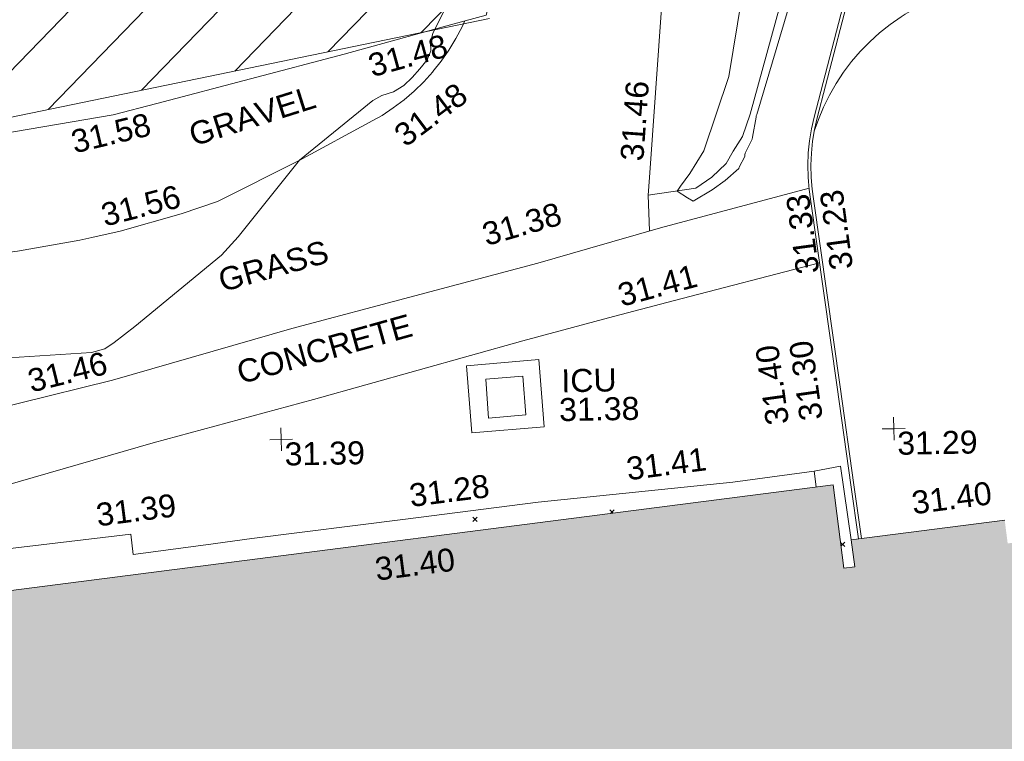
# Model space of a CAD drawing. Header units: millimetres. Extents: x -287732 to 520720, y -88450 to 287754.
# Tile 293 of 383: x 201567 to 217636, y 123265 to 135038. Entities that reach past the tile are written whole.
import ezdxf

# ---------------------------------------------------------------- set-up
doc = ezdxf.new("R2010")
doc.units = ezdxf.units.MM
doc.linetypes.add('IMPORT-HIDDEN2 _3_', pattern=[4762.5, 3175, -1587.5])
doc.linetypes.add('IMPORT-UG_ELEC_STREET LIGHTING_QLB2 _2_', pattern=[2700, 1500, -300.0000000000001, 0, -250, 150, -300.0000000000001, 0, -200])
for name, color, linetype, lineweight, true_color in [('00_UAV_BUILDING_OUTLINE', 5, 'Continuous', 9, 0x0000ff), ('00_UAV_CONCRETE', 9, 'Continuous', 9, 0x808080), ('00_UAV_FENCE', 7, 'Continuous', 9, 0x264c2f), ('00_UAV_FOOTPATH', 7, 'Continuous', 9, 0xa50000), ('00_UAV_FORM_LINES', 7, 'Continuous', 9, 0x666666), ('00_UAV_KERB_BOTTOM', 1, 'Continuous', 9, 0xff0000), ('00_UAV_KERB_TOP', 7, 'Continuous', 9, 0xa500a5), ('00_UAV_LEVEL_SPOT', 7, 'Continuous', 9, 0x666666), ('00_UAV_SERV_IC', 5, 'Continuous', 9, 0x0000ff), ('01_DTM_CONTOUR_MNR', 7, 'Continuous', 9, 0xa5a552), ('12333-PUM-2D-U-0001-C01 - Rev2_REVIT IMPORT_dwg', 7, 'Continuous', 9, 0x767676), ('A_RHA_Line', 7, 'Continuous', 9, 0x00a600), ('PUM-CHAMBER EXTENTS', 6, 'IMPORT-HIDDEN2 _3_', 9, 0xff00ff), ('PUM-UNABLE TO SURVEY', 190, 'Continuous', 9, 0x7f00ff)]:
    doc.layers.add(name, color=color, linetype=linetype, lineweight=lineweight, true_color=true_color)
for name, color, linetype, lineweight in [('00_UAV_SURFACE', 7, 'Continuous', 9), ('00_UAV_SURVEY_TEXT', 7, 'Continuous', 9), ('A_RHA_Detail', 7, 'Continuous', 9), ('GEN-TEXT', 7, 'Continuous', 9)]:
    doc.layers.add(name, color=color, linetype=linetype, lineweight=lineweight)
doc.styles.add('Swis721 Lt BT_2', font='swissl.ttf', dxfattribs={"height": 375})

# ---------------------------------------------------------------- blocks, each defined once
blk = doc.blocks.new('12333-PUM-2D-U-0001-C01 - Rev2_REVIT IMPORT_dwg_UAV-2077255-Site Location Plan Proposed')
at = {"layer": '00_UAV_LEVEL_SPOT', "color": 254, "true_color": 0xcccccc, "flags": 128}
for points in [[(500.0000000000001, 0), (0, 0), (0, 500.0000000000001)], [(0, -500.0000000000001), (0, 0), (-500.0000000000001, 0)]]:
    blk.add_lwpolyline(points, dxfattribs=at)
blk = doc.blocks.new('12333-PUM-2D-U-0001-C01 - Rev2_REVIT IMPORT_dwg_MGS62954_T2_Galway_ITM_3d_Rev1-2077680-Site Location Plan Proposed')
at = {"layer": '00_UAV_CONCRETE', "color": 254, "true_color": 0xcccccc, "flags": 128}
blk.add_lwpolyline([(534114225.6530001, 725681228.774), (534114297.6530001, 725680130.7739999), (534113115.0847352, 725680053.22854), (534113043.0847349, 725681151.22854)], close=True, dxfattribs=at)
for points in [[(534119274.1659901, 725678201.4609227), (534119119.6530001, 725679403.774), (534118685.6530001, 725679332.7740002), (534118715.2484958, 725679072.6624768)], [(534118685.6530002, 725679332.7740002), (534117360.6530001, 725679177.7739999), (534114174.6530001, 725678901.7740002), (534113709.7706256, 725678851.3366234), (534112008.6530002, 725678666.7740002), (534109492.6530001, 725678391.774), (534108740.1121591, 725678303.6280915), (534107554.6530001, 725678164.774), (534107517.6530001, 725678500.7739999), (534105267.6530001, 725678271.774), (534104071.5413296, 725678111.9139341), (534103818.874, 725678078.1450002), (534100632.4208267, 725677623.5238229)]]:
    blk.add_lwpolyline(points, dxfattribs=at)
at = {"layer": '00_UAV_FENCE', "color": 254, "true_color": 0xcccccc, "flags": 128}
blk.add_lwpolyline([(534114553.873535, 725720679.9188492), (534114952.7900001, 725716698.6395001), (534115066.0952614, 725715711.0433478), (534115463.7900001, 725712244.6395), (534115627.3845999, 725710744.8716956), (534116006.7900002, 725707266.6395), (534116198.1602979, 725705780.1131842), (534116835.937072, 725700825.9903733), (534116960.311, 725699859.8785), (534115953.3150575, 725695962.9479376), (534115769.311, 725695250.8785001), (534114630.6823692, 725691142.6329396), (534114529.3110002, 725690776.8785), (534113464.311, 725686864.8784999), (534112917.2098656, 725686724.0475677), (534111137.3110002, 725686265.8785001), (534108066.5445354, 725685517.0495839), (534107352.311, 725685342.8784999), (534103927.8740001, 725684823.1450002)], dxfattribs=at)
at = {"layer": '00_UAV_FOOTPATH', "color": 254, "true_color": 0xcccccc, "flags": 128}
for points in [[(534110205.874, 725681810.1450001), (534114236.6530002, 725682805.774), (534115055.4290867, 725683025.2271632), (534116247.6530001, 725683344.774), (534118685.3117011, 725683947.5118388)], [(534110536.874, 725680641.1450002), (534113972.6530002, 725681540.7739999), (534115378.3918706, 725681889.6393332), (534116434.6530001, 725682151.7740002), (534118835.1144405, 725682729.7759662)], [(534094630.8545801, 725673003.4709997), (534095393.8740001, 725676115.1450002), (534095762.8740001, 725677291.1450003), (534096301.4197841, 725677456.9891084), (534099071.8740001, 725678310.1450001), (534101056.9477461, 725678996.4707985), (534102724.8740001, 725679573.1450002), (534104158.874, 725680102.1450002), (534104406.874, 725680366.1450001), (534105717.3637531, 725680663.4830115), (534107262.874, 725681014.1450002), (534110205.874, 725681810.1450001)], [(534110536.874, 725680641.1450002), (534107909.874, 725679980.1450002), (534105697.0653471, 725679386.6346842), (534105370.874, 725679299.1450001), (534102927.8740001, 725678539.1450002), (534100952.9667696, 725677817.3221819), (534100875.874, 725677789.1450002), (534099660.9617244, 725676962.6402619)]]:
    blk.add_lwpolyline(points, dxfattribs=at)
at = {"layer": '00_UAV_FORM_LINES', "color": 254, "true_color": 0xcccccc, "flags": 128}
blk.add_lwpolyline([(534117626.3381698, 725697803.2528993), (534119185.311, 725696762.8784999), (534120158.311, 725696104.8785001), (534120347.311, 725695888.8785001), (534120478.311, 725695620.8785001), (534120468.3110001, 725695136.8785), (534120391.311, 725694599.8785), (534119669.3110001, 725691597.8785), (534118404.311, 725687421.8785), (534117744.311, 725685172.8785), (534117613.3110001, 725684812.8785), (534117460.311, 725684575.8784999), (534117341.3110001, 725684375.8785), (534117103.311, 725684153.8785001), (534116839.311, 725683981.8785), (534116058.6530001, 725683882.7739999)], dxfattribs=at)
at = {"layer": '00_UAV_KERB_BOTTOM', "color": 254, "true_color": 0xcccccc, "flags": 128}
blk.add_lwpolyline([(534117022.4541663, 725706051.7261329), (534117393.6255001, 725702506.7915003), (534117557.3537491, 725701082.9404781), (534117785.6255001, 725699097.7915001), (534120386.0158411, 725697609.0045614), (534122087.6255001, 725696634.7915002), (534121284.0863377, 725693707.0930426), (534121243.6530001, 725693559.774), (534120315.6530002, 725690286.7740002), (534119913.4315583, 725688898.6631132), (534119415.653, 725687180.7740002), (534118838.6530001, 725685093.774), (534118791.3194866, 725684904.6343244), (534118755.9555534, 725684712.8957769), (534118732.7007661, 725684519.3150618), (534118721.6332021, 725684324.1131606), (534118722.8580043, 725684129.1445009), (534118727.7332522, 725684058.7174454), (534118736.3225732, 725683934.6374732), (534118756.6530001, 725683774.774), (534119135.6530002, 725680700.7740002), (534119333.7450456, 725679096.1732526), (534119441.9064115, 725678220.0360612)], dxfattribs=at)
at = {"layer": '00_UAV_KERB_TOP', "color": 254, "true_color": 0xcccccc, "flags": 128}
blk.add_lwpolyline([(534116971.3994307, 725706059.189079), (534117343.9238005, 725702501.3320494), (534117506.1676008, 725701090.3904282), (534117738.8411013, 725699066.961951), (534120305.8899017, 725697597.2638581), (534122029.1517684, 725696610.6543795), (534121232.2203448, 725693707.0312463), (534121195.4917787, 725693573.210555), (534120267.5884286, 725690300.5514339), (534119861.372771, 725688898.6560644), (534119367.5428863, 725687194.3942626), (534118790.2976042, 725685106.5070808), (534118742.4338273, 725684915.2485285), (534118706.4998873, 725684720.4194802), (534118682.9637417, 725684524.4966453), (534118682.7774443, 725684522.3863846), (534118671.6243178, 725684325.3703468), (534118672.8688617, 725684127.2591226), (534118677.6410295, 725684058.321143), (534118686.5410372, 725683929.7530437), (534118707.0404362, 725683768.5608975), (534119086.0287455, 725680694.6557202), (534119283.4172621, 725679095.753749), (534119392.2062801, 725678214.5323977)], dxfattribs=at)
at = {"layer": '00_UAV_SERV_IC', "color": 254, "true_color": 0xcccccc, "flags": 128}
blk.add_lwpolyline([(534113354.6530001, 725680924.774), (534113959.6530001, 725680963.774), (534114000.4589046, 725680332.0699854), (534113390.080236, 725680290.6097276)], close=True, dxfattribs=at)
at = {"layer": '00_UAV_SURFACE', "color": 254, "true_color": 0xcccccc, "flags": 128}
for points in [[(534118786.3938946, 725684877.9284188), (534118856.656909, 725685068.7680142), (534118944.4704874, 725685268.933806), (534119044.6792998, 725685463.1907561), (534119156.887868, 725685650.7722212), (534119280.6533557, 725685830.9379027), (534119415.4873173, 725686002.9767691), (534119560.8576245, 725686166.2098619), (534119716.1905675, 725686319.9929739), (534119880.8731179, 725686463.7191942), (534120054.2553489, 725686596.8213005), (534120235.6530001, 725686718.7740002), (534120304.3500625, 725686760.7886997), (534120495.5498071, 725686866.7142702), (534120693.0233844, 725686960.4252894), (534120895.9914562, 725687041.5519224), (534121103.6530001, 725687109.774), (534122418.6530002, 725687376.774)], [(534117738.8411013, 725699066.961951), (534117497.6530001, 725696357.7740002), (534117184.7016305, 725694101.229914), (534117117.6530001, 725693617.7740003), (534116699.6530001, 725690584.774), (534116549.1644946, 725689145.6653785), (534116397.6530001, 725687696.7740002), (534116083.9751624, 725684167.6669992), (534116058.6530001, 725683882.774), (534116072.1099803, 725683297.7239317)], [(534102020.7997433, 725682627.6268073), (534103773.6530001, 725682923.774), (534105749.6530002, 725683146.774), (534106774.2346349, 725683306.1275319), (534106966.8404428, 725683346.392978), (534107432.6530002, 725683443.7740003), (534108435.2648347, 725683708.2179143), (534109030.6530002, 725683897.7740002), (534110375.6530001, 725684546.7740002), (534111588.5672848, 725685179.9081427), (534111739.6530002, 725685258.774), (534111924.3027717, 725685376.4350456), (534112101.2001812, 725685505.4581689), (534112269.6470948, 725685645.3341748), (534112428.97873, 725685795.5110368), (534112578.5662774, 725685955.3960748), (534112580.6530001, 725685957.774), (534112719.7526771, 725686126.8625557), (534112847.9607146, 725686304.3515947), (534112964.7711338, 725686489.5406487), (534113069.7229373, 725686681.6988614), (534113115.2145459, 725686775.0165421)]]:
    blk.add_lwpolyline(points, dxfattribs=at)
at = {"layer": '01_DTM_CONTOUR_MNR', "color": 254, "true_color": 0xcccccc, "flags": 128}
for points in [[(534118457.1273074, 725687081.630565), (534117853.9442688, 725685163.4888989), (534117845.5727555, 725685143.6068113), (534117844.0764345, 725685121.7171181), (534117775.1475852, 725684796.4879249), (534117772.373696, 725684765.9921759), (534117762.1975833, 725684741.0803399), (534117652.9897017, 725684540.1260947), (534117647.9198548, 725684510.1124508), (534117646.6683699, 725684484.3893715), (534117552.3495896, 725684312.3627236), (534117545.5527933, 725684288.4764936), (534117318.959283, 725684098.3201692), (534117102.856706, 725683950.4813327), (534116793.0261039, 725683770.3360244), (534116700.4345038, 725683828.6069193), (534116530.0000001, 725683940.0000002), (534116585.9707725, 725684016.5501045), (534116746.3636364, 725684223.1818182), (534116979.193572, 725684585.80935), (534117410.1984583, 725685792.6850004), (534117719.8030635, 725687515.2275711)], [(534113038.9853312, 725687442.206858), (534112622.6786016, 725686651.9020642), (534112588.1097305, 725686577.6295283), (534112552.2704282, 725686440.714008), (534112552.8177729, 725686294.7862767), (534112492.2847011, 725686150.1773049), (534112370.4091888, 725686005.1202441), (534112242.573052, 725685868.2873378), (534112105.2017862, 725685740.4202592), (534111933.8860384, 725685641.5068865), (534111743.203445, 725685581.7294027), (534111594.3453726, 725685505.1852896), (534110380.0000001, 725684550.0000001), (534109357.5289322, 725683319.8851964), (534109078.5215659, 725683024.5813702), (534107641.8683832, 725681883.7666396), (534107303.2936147, 725681628.8440197), (534107149.1903523, 725681530.1269186), (534106932.167953, 725681474.6096561), (534104896.5480437, 725681379.4056429)]]:
    blk.add_lwpolyline(points, dxfattribs=at)
at = {"xscale": 0.375, "yscale": 0.375, "zscale": 0.375}
for p in [(534110000.0000001, 725680000), (534120000, 725680000)]:
    blk.add_blockref('12333-PUM-2D-U-0001-C01 - Rev2_REVIT IMPORT_dwg_UAV-2077255-Site Location Plan Proposed', p, dxfattribs=at)
at = {"layer": '00_UAV_BUILDING_OUTLINE', "color": 251, "true_color": 0x666666, "char_height": 375, "width": 1495.902363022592, "attachment_point": 1, "line_spacing_factor": 1.005061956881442, "style": 'Swis721 Lt BT_2'}
for s, insert, rotation in [('31.41', (534115606.321085, 725679607.6258653), 6.319040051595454), ('31.39', (534106940.5324326, 725679006.373294), 6.319040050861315), ('31.40', (534120252.4655575, 725678971.9774781), 6.319040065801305), ('31.40', (534111474.9182692, 725678042.4162741), 6.319040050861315)]:
    blk.add_mtext(s, dxfattribs=dict(at, insert=insert, rotation=rotation))
at = {"layer": '00_UAV_CONCRETE', "color": 251, "true_color": 0x666666, "insert": (534112056.7510573, 725679234.1274471), "char_height": 375, "width": 1495.902363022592, "attachment_point": 1, "rotation": 6.192080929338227, "line_spacing_factor": 1.005061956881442, "style": 'Swis721 Lt BT_2'}
blk.add_mtext('31.28', dxfattribs=at)
at = {"layer": '00_UAV_FENCE', "color": 251, "true_color": 0x666666, "char_height": 375, "width": 1495.902363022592, "attachment_point": 1, "line_spacing_factor": 1.005061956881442, "style": 'Swis721 Lt BT_2'}
for s, insert, rotation in [('31.48', (534111495.4092848, 725686245.6131219), 14.435289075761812), ('31.58', (534106628.3609555, 725685090.3829666), 12.361323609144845)]:
    blk.add_mtext(s, dxfattribs=dict(at, insert=insert, rotation=rotation))
at = {"layer": '00_UAV_FOOTPATH', "color": 251, "true_color": 0x666666, "char_height": 375, "width": 1495.902363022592, "attachment_point": 1, "line_spacing_factor": 1.005061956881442, "style": 'Swis721 Lt BT_2'}
for s, insert, rotation in [('31.38', (534113307.2039666, 725683457.8637121), 15.004098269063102), ('31.41', (534115501.7476874, 725682430.5050344), 13.937637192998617), ('31.46', (534105851.5891654, 725681201.7542287), 12.783453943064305)]:
    blk.add_mtext(s, dxfattribs=dict(at, insert=insert, rotation=rotation))
at = {"layer": '00_UAV_KERB_BOTTOM', "color": 251, "true_color": 0x666666, "char_height": 375, "width": 1495.902363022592, "attachment_point": 1, "line_spacing_factor": 1.005061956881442, "style": 'Swis721 Lt BT_2'}
for s, insert, rotation in [('31.23', (534119009.6646682, 725682588.1532353), 96.68233507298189), ('31.30', (534118473.131596, 725680137.4589581), 97.03230735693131)]:
    blk.add_mtext(s, dxfattribs=dict(at, insert=insert, rotation=rotation))
at = {"layer": '00_UAV_KERB_TOP', "color": 251, "true_color": 0x666666, "char_height": 375, "width": 1495.902363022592, "attachment_point": 1, "line_spacing_factor": 1.005061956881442, "style": 'Swis721 Lt BT_2'}
for s, insert, rotation in [('31.33', (534118457.2420725, 725682528.9978694), 96.66882341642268), ('31.40', (534117921.2027127, 725680075.163691), 97.03229435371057)]:
    blk.add_mtext(s, dxfattribs=dict(at, insert=insert, rotation=rotation))
at = {"layer": '00_UAV_LEVEL_SPOT', "char_height": 375, "width": 1495.902363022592, "attachment_point": 1, "line_spacing_factor": 1.005061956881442, "style": 'Swis721 Lt BT_2'}
for s, insert in [('31.39', (534110051.8765643, 725679949.1441548)), ('31.29', (534120051.8765643, 725679949.1441548))]:
    blk.add_mtext(s, dxfattribs=dict(at, insert=insert))
at = {"layer": '00_UAV_SERV_IC', "color": 251, "true_color": 0x666666, "char_height": 375, "attachment_point": 1, "line_spacing_factor": 1.005061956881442, "style": 'Swis721 Lt BT_2'}
for s, insert, width in [('ICU', (534114588.7646785, 725681065.0508687), 1021.012723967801), ('31.38', (534114543.936528, 725680594.6718678), 1495.902363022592)]:
    blk.add_mtext(s, dxfattribs=dict(at, insert=insert, width=width))
at = {"layer": '00_UAV_SURFACE', "color": 251, "true_color": 0x666666, "char_height": 375, "width": 1495.902363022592, "attachment_point": 1, "line_spacing_factor": 1.005061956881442, "style": 'Swis721 Lt BT_2'}
for s, insert, rotation in [('31.48', (534111892.177048, 725685025.1133727), 35.89465678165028), ('31.46', (534115613.3443149, 725684461.3657737), 84.81902577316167), ('31.56', (534107095.6134042, 725683885.9945801), 13.363113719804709)]:
    blk.add_mtext(s, dxfattribs=dict(at, insert=insert, rotation=rotation))
at = {"layer": '00_UAV_SURVEY_TEXT', "color": 251, "true_color": 0x666666, "char_height": 375, "attachment_point": 1, "line_spacing_factor": 1.005061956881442, "style": 'Swis721 Lt BT_2'}
for s, insert, width, rotation in [('GRAVEL', (534108546.9748814, 725685163.4899693), 2322.210334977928, 16.592455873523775), ('GRASS', (534108988.0927246, 725682783.6392927), 2018.280965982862, 14.627175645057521), ('CONCRETE', (534109262.4358328, 725681276.3703545), 3286.236302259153, 14.603227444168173)]:
    blk.add_mtext(s, dxfattribs=dict(at, insert=insert, width=width, rotation=rotation))
blk = doc.blocks.new('12333-PUM-2D-U-0001-C01 - Rev2_REVIT IMPORT_dwg-1620468-Site Location Plan Proposed')
at = {"layer": 'PUM-CHAMBER EXTENTS', "true_color": 0xfff4d4}
h = blk.add_hatch(dxfattribs=at)
h.set_pattern_fill('FP_14', style=0, pattern_type=2)
h.set_pattern_definition([(45, (-533641079.65, -725615854.3560001), (-618.7184335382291, 618.7184335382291), [])])
h.paths.add_polyline_path([(403919.3501528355, 57112.64382128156), (422583.3501528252, 59059.64382132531), (425379.3501529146, 57266.64382137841), (446445.3501529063, 59135.64382132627), (445962.3501528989, 65972.64382138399), (472441.3501528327, 70954.64382134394), (475862.3501529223, 83851.64382134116), (472404.350152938, 114549.6438213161), (470529.3501529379, 123488.6438213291), (451569.3501528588, 121705.6438213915), (448766.3501529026, 118521.6438213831), (443614.3501529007, 118196.6438213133), (441393.3501528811, 120608.6438213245), (437801.3501529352, 120123.6438213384), (427379.3501529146, 117955.6438213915), (414454.3501528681, 116426.6438212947), (403467.3501529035, 115261.6438213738), (398244.3501529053, 114380.6438213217), (392331.3501528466, 110751.6438213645), (389433.3501529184, 106835.6438212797), (388966.3501528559, 103227.6438213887), (391008.3501528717, 96414.64382130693), (397227.3501529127, 88458.64382130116), (396038.3501528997, 85269.64382128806), (397110.6486418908, 81772.81873260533), (398121.3501528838, 78636.6438213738), (399845.3501529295, 78913.64382137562), (400589.3501528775, 74987.64382128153), (403820.5567114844, 57642.95396067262)])
at = {"layer": 'GEN-TEXT', "color": 253, "true_color": 0xaaaaaa}
for p, q in [((474314.4617483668, 62850.53222589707), (474260.9948138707, 62903.99916039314)), ((474273.7277841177, 62846.021452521), (474331.7054919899, 62903.99916039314)), ((472025.9948137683, 62754.28848224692), (472096.7054918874, 62824.99916036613)), ((472096.7054918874, 62754.28848224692), (472025.9948137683, 62824.99916036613)), ((478086.7054919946, 62237.28848225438), (478016.9931928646, 62307.00078138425)), ((478023.8437778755, 62245.13744625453), (478086.7054919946, 62307.99916037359))]:
    blk.add_line(p, q, dxfattribs=at)
at = {"layer": 'PUM-UNABLE TO SURVEY', "color": 7, "true_color": 0xfff4d4, "flags": 128}
blk.add_lwpolyline([(472441.3501528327, 70954.64382134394), (445962.3501528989, 65972.64382138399), (446445.3501529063, 59135.64382132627), (425379.3501529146, 57266.64382137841), (422583.3501528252, 59059.64382132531), (403919.3501528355, 57112.64382128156), (400589.3501528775, 74987.6438212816), (400192.1137844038, 77083.81315296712)], dxfattribs=at)
blk.add_blockref('12333-PUM-2D-U-0001-C01 - Rev2_REVIT IMPORT_dwg_MGS62954_T2_Galway_ITM_3d_Rev1-2077680-Site Location Plan Proposed', (-533641079.6498471, -725615854.3561786))

msp = doc.modelspace()

# ---------------------------------------------------------------- hatches: boundary and pattern name
at = {"layer": 'A_RHA_Detail', "true_color": 0xc0c0c0}
h = msp.add_hatch(color=9, dxfattribs=at)
h.paths.add_polyline_path([(-80880.60083809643, -68502.79057078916), (-80400.865924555, -68483.41509113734), (-80400.865924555, -62984.64684185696), (-24474.85765177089, -63009.32043784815), (-24456.14471271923, -50840.30023858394), (-36622.55041039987, -50831.65104353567), (-36622.55041039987, -44228.57792613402), (-50959.0526582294, -44218.38599194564), (-50959.0526582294, -42573.78171514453), (-54563.9325804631, -42571.21897729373), (-54565.69773352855, -45054.17447474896), (-92408.82109321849, -45027.27149621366), (-92411.78875845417, -49201.74309222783), (-100061.9988811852, -49201.74309222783), (-100052.2214449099, -64852.82557838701), (-86120.90825229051, -64852.82557838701), (-86092.1662649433, -62957.90041523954), (-84861.10047608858, -62957.90041523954), (-84854.79052929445, -68240.109737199), (-80870.60226892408, -68240.10973722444)])
h.paths.add_polyline_path([(-137238.9269902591, -68461.9384092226), (-132719.7426408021, -68433.0633692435), (-132847.0731201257, -62850.04282283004), (-130454.6837966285, -62916.63108078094), (-130498.2830220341, -61355.85393642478), (-117581.136331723, -61423.42893438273), (-117492.3908565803, -49183.91309190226), (-125136.5200282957, -49178.47881952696), (-125133.572703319, -45032.61887136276), (-163007.1824077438, -45005.6942194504), (-163007.1824076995, -44090.2963411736), (-163123.8521269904, -44090.21339942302), (-163122.6389897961, -42383.75184302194), (-166563.8543419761, -42383.75184298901), (-166565.034908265, -44044.39824208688), (-193158.4656786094, -44025.49275805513), (-193195.152889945, -62863.65652504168), (-137269.7106414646, -62916.63108078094), (-137254.3708868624, -65679.90523788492)])
h.paths.add_polyline_path([(120310.9497607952, -32334.28230164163), (120312.4652266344, -31610.73011961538), (133451.2244789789, -31638.24899384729), (133469.2230092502, -19717.98315780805), (121295.7536929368, -19692.48606430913), (121319.8434528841, -8190.941560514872), (112277.0825930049, -8172.001674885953), (112263.1770823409, -14811.1234547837), (78285.85310969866, -14739.95861438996), (78292.82277619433, -8167.077575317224), (75241.99098605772, -8160.673431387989), (69355.76844233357, -8152.931592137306), (69353.6659720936, -9156.74635762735), (68372.60878945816, -9154.691552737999), (68372.60878945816, -13705.52853215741), (69333.7233474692, -13707.54156770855), (69325.07112547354, -16249.53369228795), (66623.4489111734, -16249.53369228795), (66619.79243935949, -17995.29925530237), (65989.07757494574, -17995.2992552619), (65985.44262772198, -19730.78799483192), (57152.23993377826, -19712.28702421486), (57127.42535098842, -31559.89463417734), (70277.87165424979, -31587.43801817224), (70277.87165431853, -32271.7414715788), (78263.96947909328, -32285.12944888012), (78266.62661740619, -31019.79372153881), (112335.8856506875, -31091.15111860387), (112335.8856506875, -32317.57330553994), (119781.4233959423, -32333.17321913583)])
h.paths.add_polyline_path([(7503.717409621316, -1791.439263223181), (15482.43097392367, -674.0213231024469), (15484.0826588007, 148.1327206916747), (56188.28042539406, 205.5276654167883), (56155.84326007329, 14338.3166313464), (18016.62665935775, 14236.48149539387), (17967.9025208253, 34313.18372071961), (21727.10644863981, 34324.0692624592), (21708.90974962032, 40608.10218321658), (18009.66447159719, 40608.10218321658), (17995.54603706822, 45483.75063442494), (9770.084204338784, 45420.6329473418), (3966.213879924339, 45446.76585222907), (3984.771235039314, 14176.56786832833), (1023.062455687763, 14176.56786837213), (-276.5134647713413, 14190.52623461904), (-231.6790044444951, 5968.135265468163), (-226.4491536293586, 193.7444677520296), (553.0869992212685, 183.4716499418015), (7477.609307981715, 143.2867586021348), (7488.638446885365, -674.0213231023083)])
h.paths.add_polyline_path([(77755.59663317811, 53.47451145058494), (77729.51881611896, 1699.844979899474), (94464.47132486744, 1659.976083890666), (94606.37913471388, 17991.390236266), (88810.4190114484, 18015.03260816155), (88799.89418497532, 14436.74271609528), (69413.88950349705, 14457.8773889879), (69377.35724448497, 99.62816357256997), (75241.99098605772, 67.32134432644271)])
h.paths.add_polyline_path([(61252.12079701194, 46453.95617366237), (105774.7348988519, 46472.68783506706), (105768.2642198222, 61852.61234306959), (92285.13876309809, 61852.61234306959), (92308.59670399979, 65784.30757140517), (96107.4668000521, 65767.60445243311), (96059.68081117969, 75209.20847378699), (101084.8427276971, 75071.88872764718), (104988.0046543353, 74765.36560406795), (108403.6894220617, 74363.8408943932), (112009.2703903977, 73787.25420861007), (115645.3524815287, 73049.69667206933), (116890.8108051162, 72761.69136252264), (120208.9929833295, 71893.18353872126), (120865.241739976, 71703.68484519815), (124135.6329506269, 70669.67317906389), (127435.6253142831, 69480.50055823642), (127820.4368670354, 69394.93141813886), (128274.3081769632, 69331.69585753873), (128731.8791144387, 69306.66104516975), (129189.9401488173, 69320.00258290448), (129645.2782985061, 69371.62688826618), (130094.6997111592, 69461.17185603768), (130535.0520071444, 69588.00939074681), (130963.246434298, 69751.24981927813), (131376.2795165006, 69949.74812590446), (131771.2541232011, 70182.11198903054), (132162.5575600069, 70460.5404660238), (132496.0921583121, 70741.69081113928), (132820.871367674, 71064.98072578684), (133117.4593294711, 71414.31364272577), (133383.77568926, 71787.23923950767), (133616.5473239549, 72178.5372844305), (133817.1647262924, 72590.54524898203), (133982.6025969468, 73017.89547513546), (134111.7005086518, 73457.59040801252), (134203.5529320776, 73906.54590458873), (134257.5155883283, 74361.61286216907), (134272.5462649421, 74819.5993153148), (134250.5259875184, 75277.29281745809), (134189.6227572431, 75731.48297747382), (134090.9274700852, 76178.98397757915), (133955.1324028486, 76616.65691993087), (133783.1900598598, 77041.43184345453), (133576.3064937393, 77450.32925647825), (133335.932843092, 77840.48103920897), (133063.7551572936, 78209.15055532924), (132761.6825665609, 78553.75185442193), (132431.8338935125, 78871.8678050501), (132076.5227905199, 79161.26705197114), (131698.2415080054, 79419.91966861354), (131299.6434187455, 79646.01139197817), (131093.5942456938, 79746.34209763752), (132146.0467355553, 83110.22226145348), (122787.7632953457, 86282.54285518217), (121604.3555412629, 82800.3591886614), (117095.9864227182, 83870.84033785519), (116841.9598400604, 83526.35449572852), (116120.5435466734, 91221.93611972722), (110237.7341284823, 91274.27491021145), (110194.3680786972, 90435.39030214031), (104988.0046543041, 90486.49901390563), (104973.2761846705, 94309.82427956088), (103746.1314668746, 94309.8242795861), (103839.9937121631, 122852.1474271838), (96365.09202306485, 122931.9599470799), (96350.3400238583, 123952.4168585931), (104555.5505249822, 123902.1925226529), (104607.3234458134, 120248.5396156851), (125502.5015002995, 120134.1933400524), (125662.0200253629, 137657.3796882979), (114479.5865733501, 137699.2256881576), (114382.306264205, 129149.9458158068), (104644.159003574, 129187.9975073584), (104577.9931702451, 126217.3903144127), (101184.4926406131, 126159.1566967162), (101264.6166812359, 135959.2655565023), (89967.23178808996, 135988.8856164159), (89927.63362986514, 125823.6463181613), (93630.53562302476, 125840.7948842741), (93580.65688892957, 122931.9599470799), (88697.38835376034, 122904.7310126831), (88679.3898954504, 95739.09143775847), (86378.25848996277, 95739.09143775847), (86378.18187189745, 96178.1008337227), (83279.50743284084, 96200.92083327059), (83273.62493422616, 95735.74732133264), (70169.67509619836, 95733.22421950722), (70166.26842742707, 96272.07409347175), (66674.99731294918, 96257.14073655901), (66654.74538556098, 95755.71092136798), (65784.77231079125, 95755.71092136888), (65887.65094984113, 117470.630565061), (53473.3427162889, 117487.9046429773), (53434.44066309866, 98570.46349063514), (40649.41626916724, 98570.46349063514), (40610.16711559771, 94406.01479078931), (38853.82372868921, 94410.36303440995), (38848.65589191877, 89463.65332729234), (40612.46601912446, 89518.45976927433), (40665.38257362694, 86257.73741128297), (38372.19584460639, 86305.72309285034), (38369.79374539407, 76901.0507917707), (50937.9512507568, 76944.40198294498), (50922.88567286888, 74598.78180889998), (56484.9061132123, 74588.85093771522), (56484.9061132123, 75194.85181995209), (92465.4037153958, 75233.0258166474), (92645.92783662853, 71766.64845094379), (89810.55521366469, 69362.83965827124), (85313.16173974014, 69360.94750420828), (85313.16173974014, 66907.4050808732), (75210.14498263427, 66903.15451589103), (75210.14498263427, 63815.70944550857), (70819.40014309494, 63815.70999200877), (70819.21601505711, 64253.35708059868), (69456.83415683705, 64253.35708059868), (69455.7195737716, 66901.99623166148), (61303.32856759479, 66898.5668068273), (61304.56054988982, 63970.32021231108), (70500.41048208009, 63970.32021219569), (70500.4088543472, 61852.59006207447), (61245.6438848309, 61848.69637488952), (61252.03558504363, 46656.49344428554)])
h.paths.add_polyline_path([(-17153.16561239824, 48569.32684293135), (-17153.16561224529, 60770.38083685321), (-29362.88357759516, 60774.70428694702), (-29362.88357759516, 67399.20394580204), (-43507.24466814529, 67405.01911303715), (-43488.5313307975, 69093.07334175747), (-45766.41866231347, 69109.32868388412), (-45794.3462003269, 67405.01911303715), (-47272.11273194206, 67404.2124544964), (-47272.44887633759, 66454.91798908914), (-86004.56386332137, 66468.63299519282), (-86006.66970787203, 60521.58362721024), (-92662.87722510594, 60521.58362721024), (-92665.2138765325, 50184.35611932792), (-79752.0168396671, 50179.78309939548), (-79752.016597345, 48591.4932381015), (-17157.7163123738, 48569.32845417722)])
h.paths.add_polyline_path([(-201056.4185878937, 48628.75479108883), (-138377.9751621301, 48634.64535779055), (-138377.9751621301, 50133.28201003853), (-125467.710581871, 50134.49626164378), (-125468.6909603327, 60566.1903686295), (-132186.8595614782, 60565.86652591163), (-132187.4203588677, 66533.0197876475), (-170643.3098734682, 66805.61809689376), (-170643.3098732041, 67738.78475848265), (-200340.0100486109, 67488.93693764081), (-200348.7171487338, 60827.78025104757), (-201057.5650552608, 60827.71357558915), (-201056.6510294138, 51102.04313372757)])
h.paths.add_polyline_path([(-240051.5126725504, 54769.19491160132), (-239444.490259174, 54811.10754483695), (-239186.5396223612, 54841.92927608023), (-238764.8191577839, 54940.98166103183), (-238382.4735933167, 55122.46891388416), (-237990.3402229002, 55354.87497234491), (-237269.2031023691, 55936.21515020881), (-237032.4836384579, 56225.56611516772), (-236793.0039602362, 56569.31473944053), (-236554.5880578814, 57004.26389721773), (-236432.7219585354, 57267.46508908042), (-236300.081527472, 57753.26238983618), (-236250.7285154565, 58017.17885684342), (-236235.6490609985, 58516.21786804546), (-236233.2538429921, 58987.85640053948), (-236213.7029795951, 59823.48083769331), (-236363.8287855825, 59820.86038205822), (-236634.0279869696, 60698.06075827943), (-236391.9547756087, 61432.19726339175), (-236225.4740089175, 61435.10319600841), (-236201.6036569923, 62637.68779596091), (-232563.5271750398, 62639.28734435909), (-232563.5271750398, 63049.03842404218), (-232732.1945866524, 63049.15302218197), (-232860.1521277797, 63457.95890274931), (-232731.606808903, 63914.24862697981), (-232560.8209656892, 63914.24862697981), (-232515.1276847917, 70598.00033009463), (-240628.6947849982, 70598.85496273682), (-240629.7923196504, 72350.98321577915), (-246412.6011212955, 72347.36085933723), (-246412.6011212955, 70616.45923936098), (-254449.5805725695, 70618.60952619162), (-254454.637144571, 70754.06491720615), (-254469.7140363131, 73191.66276250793), (-263883.2532625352, 73267.83063688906), (-263902.4181505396, 68260.74348553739), (-263714.8217520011, 68259.82096572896), (-263552.9672900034, 67819.65434396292), (-263719.0883117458, 67392.2068408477), (-263913.6298699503, 67392.20684284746), (-263956.7001913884, 58633.76423459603), (-260181.1963171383, 58611.22607638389), (-260192.3146983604, 56354.25111579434), (-257184.684388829, 56339.46086021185), (-257213.4419957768, 57092.93866021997), (-257338.5163846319, 57093.27331223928), (-257471.0109294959, 57531.74572308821), (-257338.5163845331, 58062.22513696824), (-257203.4956297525, 58064.06881289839), (-257173.5751889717, 58598.54056692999), (-256478.2273617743, 58575.27357994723), (-256478.2273617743, 58788.51859473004), (-256013.0091299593, 58911.92701534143), (-255397.0786664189, 58780.99767617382), (-255397.0786664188, 58595.982422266), (-243809.885361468, 58585.92793201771), (-243805.3570672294, 58352.04527760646), (-243740.939469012, 57884.52572680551), (-243619.0830608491, 57421.84877545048), (-243424.3877545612, 56943.65915412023), (-243247.1437899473, 56608.24157713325), (-243003.0710579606, 56249.99021479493), (-242732.2093200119, 55932.75703082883), (-242371.7230178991, 55603.12658811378), (-242141.255125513, 55424.88676767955), (-241804.9643037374, 55216.88439822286), (-241529.4640827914, 55077.02869055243), (-241100.6275144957, 54917.18295003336), (-240836.2134980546, 54840.82833176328), (-240453.4486195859, 54788.60784130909), (-240218.9578693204, 54777.28227442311)])
h.paths.add_polyline_path([(40276.69022552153, 59895.36417752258), (40328.62676029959, 69196.9439153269), (36588.99968785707, 69217.8245910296), (36619.46637569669, 74674.25962428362), (32264.36460078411, 74687.02318924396), (32233.48293867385, 69156.26826306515), (11916.69390495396, 69269.70959686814), (11966.66200111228, 78218.75165974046), (29087.509017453, 78123.15526808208), (29143.44567205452, 88141.1370047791), (15719.348796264, 88216.09212953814), (15732.60379610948, 90589.9978889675), (4594.294101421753, 90652.19003489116), (4525.129359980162, 78265.12250449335), (10096.76365553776, 78234.01258731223), (10077.43887221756, 74773.03821910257), (4547.641142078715, 74803.91453678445), (4465.579974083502, 60107.1600234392), (19125.89094760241, 60025.30234268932), (19139.86249374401, 62527.53804644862), (31738.59196305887, 62457.19146404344), (31724.55430858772, 59943.11609815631), (38369.79364225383, 59906.01157293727)])
h.paths.add_polyline_path([(-246083.0241259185, 72334.29150213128), (-246083.0594797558, 72334.30275087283), (-246208.2905500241, 72334.29150213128)])
h.paths.add_polyline_path([(-114575.3004830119, 112178.0758695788), (-114575.3246435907, 112178.0758695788), (-114707.2752166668, 115801.5811617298)])
h.paths.add_polyline_path([(-154699.9178765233, 101760.4080976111), (-114382.050333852, 101776.0542914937), (-114382.050333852, 106926.9360164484), (-113755.641395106, 106927.1792101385), (-113757.5507412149, 111847.2721531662), (-114431.6837526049, 111847.2721531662), (-114431.8097758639, 112178.0758695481), (-114575.3004830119, 112178.0758695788), (-114578.9984943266, 121707.2390833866), (-123056.9849702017, 121707.2390833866), (-123068.8201032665, 156452.7036899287), (-119381.2340625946, 156454.1348067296), (-119381.2340625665, 160165.8597952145), (-115501.031452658, 160167.3662801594), (-115503.3750945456, 166206.5793118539), (-132411.7987151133, 166599.6604729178), (-132411.8243278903, 166665.6603411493), (-135275.0124468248, 166664.5490317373), (-135275.0124468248, 166628.1883101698), (-135911.3205076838, 166628.1944502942), (-135911.3479256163, 166352.1604668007), (-152521.1633846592, 166345.7146753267), (-152518.3680955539, 159142.6836790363), (-150699.3133726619, 159117.9265656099), (-150758.5477087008, 122560.691203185), (-151059.2005266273, 122560.691203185), (-151061.0981347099, 121302.4374932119), (-154138.3148337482, 121372.6012653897), (-154138.3148337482, 121865.1834517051), (-154704.3888425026, 121867.2611370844), (-154688.5451973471, 119352.3937021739), (-154745.5933227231, 119352.3715636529), (-154745.5763474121, 118722.1532660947), (-160794.1544526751, 118748.7442832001), (-160794.1544526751, 119410.5425977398), (-163852.1622693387, 119422.408321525), (-163855.0715294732, 118762.2003111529), (-167568.6765459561, 118778.5256058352), (-166634.6619849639, 124395.1277019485), (-166930.050559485, 124500.0918161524), (-167568.6765459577, 124707.6250903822), (-168028.2173235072, 124841.3808647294), (-168630.5006276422, 124991.3056740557), (-169238.2056069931, 125117.4693074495), (-169850.3952285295, 125219.6772876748), (-170466.1255403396, 125297.7720169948), (-171089.11025998, 125351.8553033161), (-171704.4065937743, 125381.1774255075), (-172325.0479971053, 125386.3595015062), (-172782.2248668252, 125374.5832362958), (-173401.7764235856, 125337.4554476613), (-174109.844898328, 125263.4341236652), (-174634.1213722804, 125190.4100126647), (-175245.0145766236, 125080.719099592), (-176047.1958093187, 124895.7675260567), (-176665.4852587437, 124724.7228134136), (-177045.3001228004, 124609.1129151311), (-177631.5127792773, 124405.2077276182), (-176665.4852586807, 118818.5158794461), (-177558.9402083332, 118822.4435768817), (-177662.2853368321, 125263.4341236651), (-176365.3912351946, 126542.9270807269), (-159462.2970490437, 126319.910391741), (-157057.7396790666, 128609.0850976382), (-157060.6673204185, 136153.1661957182), (-158638.8016610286, 137740.2441626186), (-159352.3735831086, 137740.2441626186), (-161634.4140634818, 140201.1078539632), (-168727.9404945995, 140256.8191146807), (-171035.0401161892, 137942.8847305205), (-174184.1459014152, 137942.8847305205), (-176460.1167434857, 140292.2858551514), (-177341.6856934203, 140292.2858551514), (-177341.7113613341, 140358.4281613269), (-183428.5803825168, 140356.0660244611), (-185921.6385985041, 137917.4639994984), (-185921.6385985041, 131757.3091155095), (-186906.8767412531, 131756.9267733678), (-187725.3914540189, 130809.9989183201), (-187724.058890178, 127376.1828148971), (-186481.0281350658, 126304.5577463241), (-186479.4846754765, 122327.2959175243), (-185176.2828158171, 121059.4673825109), (-180304.1129154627, 121059.4673824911), (-180304.1136492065, 118802.0484409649), (-193555.3706955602, 118802.0484409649), (-193555.368699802, 133117.8341649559), (-192593.6442938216, 133118.2073819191), (-192593.6442938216, 134200.8158367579), (-192224.6284783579, 134200.9592041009), (-192225.5653014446, 136615.0101267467), (-192595.0012460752, 136615.0101267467), (-192595.4357332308, 137734.4745165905), (-193589.2709668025, 137734.4746851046), (-193589.2685988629, 147474.570583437), (-193163.2062206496, 147492.8644732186), (-192765.7252967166, 147531.087133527), (-192359.9383250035, 147589.5931622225), (-192199.8207947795, 147616.5827294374), (-191882.7548926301, 147682.9245600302), (-191568.5380070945, 147761.6632019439), (-191257.654638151, 147852.677242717), (-190828.6072909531, 148002.2045655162), (-190647.7999969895, 148070.9514233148), (-190349.7690789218, 148197.8750094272), (-190056.9509284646, 148336.4013817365), (-189769.797051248, 148486.3169427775), (-189405.3590254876, 148698.0567944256), (-189132.906026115, 148873.2749095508), (-188867.542109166, 149059.0543929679), (-188609.6764469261, 149255.1087866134), (-188354.9814055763, 149465.3525772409), (-188079.6339208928, 149713.879248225), (-187884.9836199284, 149901.8220103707), (-187545.928247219, 150265.8040604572), (-187446.29984479, 150378.3960832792), (-187241.3270201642, 150629.2310214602), (-187046.3599558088, 150887.9197697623), (-186861.6992771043, 151154.0634500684), (-186546.1373636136, 151669.829875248), (-186524.4196769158, 151707.0632450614), (-163675.2898318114, 151669.829875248), (-163687.5843045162, 148134.07679455), (-157303.6541541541, 148136.492106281), (-157303.6541541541, 155759.91501608), (-157557.4317586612, 155765.0384228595), (-157555.9168973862, 166678.0466575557), (-187009.2021991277, 166699.7464767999), (-187013.0952111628, 162054.4009359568), (-188707.17754695, 162044.5925187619), (-188705.9961892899, 155021.5333641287), (-188737.9999316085, 154650.5326604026), (-188799.0133969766, 154283.1866125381), (-188857.2045401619, 154035.4341107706), (-188966.1106131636, 153679.3368924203), (-189102.6200311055, 153332.8820747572), (-189265.8911675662, 152998.2056672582), (-189454.9174011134, 152677.371060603), (-189645.2484685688, 152421.3220123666), (-189916.9563410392, 152104.2450531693), (-190212.7041973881, 151809.4634871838), (-190530.6686598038, 151538.7947471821), (-190868.8893671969, 151293.9075915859), (-191225.281078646, 151076.3118324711), (-191597.6465194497, 150887.3490191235), (-192092.8415776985, 150682.5621956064), (-192519.2468154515, 150561.8451365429), (-192903.8930791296, 150482.240889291), (-193187.215491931, 150440.8868273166), (-193594.1866364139, 150407.1257787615), (-193594.5952989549, 151459.9895227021), (-205369.2399268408, 151455.4201247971), (-205354.4523517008, 113350.0822379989), (-207187.1580384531, 113349.3710182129), (-207184.3024929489, 105991.0636522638), (-205312.8748221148, 105991.1901500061), (-205311.2362476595, 101769.6553082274), (-175488.6451201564, 101781.2285901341), (-175488.6451201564, 110889.6985621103), (-154703.4627663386, 110897.5679794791), (-154700.2792295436, 102691.5597281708)])
h.paths.add_polyline_path([(193735.9435693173, 113047.8274774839), (208865.0938716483, 114991.0266430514), (208976.1154123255, 114126.6471160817), (216447.8967332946, 115086.3281915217), (216038.7305308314, 118271.9702413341), (232648.5073383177, 120405.3421626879), (233425.993615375, 114352.0734369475), (240632.2017567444, 115277.6440988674), (239854.8412683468, 121329.9334727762), (256406.8682407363, 123455.8879629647), (257091.7572256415, 118089.1198988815), (264572.2871227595, 119040.8180953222), (261877.8350555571, 138524.7609215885), (259178.7147038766, 138221.6086035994), (259197.3483655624, 137439.0084132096), (254686.1480587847, 136897.0007612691), (255412.6810205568, 131314.8303176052), (240852.7447969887, 129522.4514056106), (239771.0426543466, 137918.8519126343), (240649.5822431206, 138010.1984551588), (240062.3063116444, 142776.6750342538), (239165.7694642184, 142685.0143484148), (237630.9646614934, 151018.3171732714), (266172.8791088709, 154560.7889781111), (271297.1876944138, 142612.4006970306), (276531.7397502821, 144861.098714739), (274941.5029779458, 148527.9037281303), (302074.5307653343, 160134.9084326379), (300215.9323773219, 164320.1841173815), (301528.1613272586, 164907.0997989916), (300405.1237791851, 167477.8916353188), (299016.6944531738, 166945.7181824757), (295626.7488506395, 174518.754428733), (294333.0289184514, 177537.1551681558), (287288.8475947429, 174518.754428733), (289427.6893504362, 169661.0163463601), (272956.7816584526, 162557.1203578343), (271943.2187787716, 164897.4305293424), (267016.3118217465, 162764.0369715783), (268502.3094164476, 159357.0430143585), (265200.4029574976, 157946.4096681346), (226856.416695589, 153146.7821792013), (227510.3041274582, 148852.0205334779), (228280.9873165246, 141179.0007483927), (227302.3544112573, 141050.281300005), (227895.3788235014, 136433.1758633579), (228748.5501749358, 136523.8855003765), (229602.3077302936, 128023.7667641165), (217691.2359889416, 126493.8999679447), (217642.3600127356, 126874.433267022), (215138.5007311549, 126552.8357430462), (215194.9980427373, 126112.965074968), (215015.6132226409, 126089.924757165), (214840.9672575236, 127449.66446064), (192258.7012018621, 124549.1816390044), (193486.3576426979, 114991.0266430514)])
h.paths.add_polyline_path([(-78076.24187439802, 117605.5188722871), (-78076.23951902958, 117610.0871211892), (-78070.318122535, 129485.7330792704), (-74723.15926543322, 129478.385255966), (-74723.15926543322, 125435.7860624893), (-48015.64546086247, 125380.0246061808), (-47996.55031653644, 135872.5822179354), (-61198.15919578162, 135901.5630078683), (-74714.72264144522, 135923.5088764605), (-74723.6287602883, 131865.2975510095), (-78070.318122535, 131872.642169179), (-78062.97909487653, 149549.7689430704), (-58292.26570492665, 149541.5607197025), (-58292.26570491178, 148946.2407608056), (-37707.70924046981, 148937.6946533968), (-37703.30827430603, 159740.0672041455), (-44148.26955755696, 159742.7429641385), (-44148.26955755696, 162961.3319174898), (-49829.95437583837, 162961.3319174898), (-49830.92144130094, 160632.0129326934), (-78494.09026625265, 160643.9130440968), (-78494.09026625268, 161615.1537738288), (-78739.225852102, 161615.2555472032), (-78691.7919454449, 168187.9195488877), (-90844.57645036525, 168126.8149079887), (-90962.52567694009, 152686.7636277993), (-89064.97866809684, 152685.9758215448), (-89079.54115380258, 117610.0871211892), (-78374.80218507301, 117605.6428258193)])
h.paths.add_polyline_path([(69254.82576126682, 129235.9722870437), (69259.97086178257, 136167.789247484), (86068.0992678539, 136131.0235193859), (86008.66431381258, 164703.3084147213), (58789.63167882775, 164723.511581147), (58789.63167882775, 170119.2062865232), (54460.1632489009, 170122.4198087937), (54457.21717773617, 166153.279245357), (47042.2151650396, 166158.7829869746), (47041.10931533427, 164668.9097040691), (39173.27935198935, 164674.7495545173), (39172.83712618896, 164078.9539098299), (17014.87910992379, 164095.4005254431), (17002.38841206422, 147267.1142245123), (12659.63471563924, 147267.1142245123), (12653.60087534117, 139137.9291796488), (17031.41608901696, 139134.6797717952), (17024.5879174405, 129935.3194463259), (39191.34773726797, 129918.8662983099), (39191.34773726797, 129258.2867272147), (69014.0340609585, 129236.1510132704)])
h.paths.add_polyline_path([(39265.62356917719, 139467.8223435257), (33050.91021530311, 139484.1586867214), (33087.56357182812, 153427.9220784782), (39277.60130889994, 153411.6505991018), (39277.60130890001, 152830.3127277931), (43058.29603858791, 152820.3745823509), (43024.83899408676, 140092.5601633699), (39267.2657899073, 140092.5601633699)])
h.paths.add_polyline_path([(1979.548949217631, 189123.2414339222), (18699.10403225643, 189180.0465563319), (18678.46874730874, 195253.6675675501), (24349.02704561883, 195272.9334348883), (24334.96888372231, 199550.7690688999), (28829.78348974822, 199566.0403168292), (28798.3577216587, 208815.6446464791), (24334.949615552, 208806.151404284), (24333.90624841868, 209113.2475694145), (16811.59093053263, 209087.6903002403), (16806.58456499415, 208843.5909093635), (6772.293057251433, 208809.4991440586), (6797.166076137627, 201488.5780549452), (-8471.058649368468, 201436.7038490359), (-8471.058649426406, 200429.0172028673), (-11856.09020770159, 200417.5164702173), (-11823.72827009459, 190892.3684138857), (-7614.729360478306, 190906.6685966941), (-7614.729360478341, 190170.8290169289), (-4608.619189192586, 190169.2993656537), (-4608.238782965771, 190916.8832264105), (1973.379031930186, 190939.2444180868), (1977.122761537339, 189837.3456693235)])
h.paths.add_polyline_path([(-20506.22133143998, 190640.0286460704), (-20122.28942212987, 206347.1214480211), (-41550.34215551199, 207015.2557957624), (-41462.26177903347, 210449.6195896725), (-31391.41053372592, 210152.0276719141), (-31078.64493155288, 223862.5743669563), (-44305.08575743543, 224230.7972280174), (-44490.79956591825, 211865.5542346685), (-47510.12209648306, 211942.9901385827), (-47722.57925071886, 203659.0205614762), (-47076.06680548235, 203635.3001465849), (-47175.4684425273, 199531.9403872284), (-46801.21126120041, 199520.4703269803), (-46873.68175963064, 195478.5899481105), (-44600.40472248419, 195425.2559779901), (-44685.88459507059, 192243.2795180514), (-38073.99929115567, 192135.6564362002), (-38104.39995468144, 191126.972250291), (-21537.79264466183, 190668.5723412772)])
h.paths.add_polyline_path([(16801.02360973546, 195961.500137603), (9656.615133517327, 196015.1086063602), (9643.838150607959, 199513.9922857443), (11631.77992468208, 199485.8321209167), (11631.7920940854, 203322.2460456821), (16806.58456511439, 203391.4855728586), (16801.0407710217, 195984.4293109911)])
h.paths.add_polyline_path([(122084.9264926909, 200536.2570557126), (122088.1805162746, 206386.1947929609), (125211.1061638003, 206386.1947929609), (125211.1162733, 206645.8932837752), (126202.7098976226, 206645.8932838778), (126203.0204769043, 207041.0477229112), (130401.4034741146, 206979.0758390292), (130444.2691124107, 209883.280297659), (126202.8383603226, 209945.8832030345), (126203.0204769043, 214624.1281189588), (127364.791950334, 214624.1281190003), (127365.2106673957, 225380.2058567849), (126159.8599207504, 225380.2527798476), (126207.4133336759, 241475.3410923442), (119482.5411291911, 241495.8747898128), (119479.2041949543, 246182.0096278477), (109943.9121324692, 246175.2196735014), (109953.2702601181, 233033.381429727), (115000.5285021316, 233033.3814296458), (114999.579292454, 208653.4991933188), (112026.3032630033, 208653.4991933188), (112024.3519988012, 200538.6761891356), (122024.6079402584, 200536.2715596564)])
h.paths.add_polyline_path([(30087.05071580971, 200986.75440713), (38030.67179071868, 201028.6865660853), (38030.67179071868, 202922.9731660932), (38109.89531492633, 202923.3913649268), (38067.25569096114, 208827.6066631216), (38013.35839378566, 208827.6672237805), (38012.38630971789, 209012.5383931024), (30044.90685988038, 208970.480297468), (30076.83023715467, 202922.9203834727)])
h.paths.add_polyline_path([(195986.2599417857, 205661.5722736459), (202896.8751332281, 206052.0074670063), (202676.8862551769, 209945.7611691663), (195766.2710618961, 209555.3259759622)])
h.paths.add_polyline_path([(-91652.40581580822, 206392.6172135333), (-79454.24421187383, 206432.5105635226), (-79629.29258199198, 238245.6998510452), (-68904.21147484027, 238215.095164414), (-68918.55832832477, 246312.9061543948), (-68918.56040493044, 246314.0782553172), (-68756.515268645, 246312.9061543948), (-68755.20581930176, 246638.9786699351), (-79620.07671794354, 246651.3624133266), (-79606.5628449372, 247343.5411849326), (-82154.50636787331, 247318.0695596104), (-82154.50636787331, 247488.1275895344), (-91640.64698348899, 247472.5371040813), (-91638.72040628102, 246846.4753752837), (-131470.3702759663, 246641.42150215), (-131470.3702759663, 250159.5419305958), (-142857.1087886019, 250176.7939677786), (-142864.0554935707, 246220.0701029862), (-165118.8027587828, 246272.3986783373), (-165040.0492656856, 253907.936045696), (-178677.4727934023, 253929.5079730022), (-178699.5521575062, 238176.7234097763), (-138599.3373496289, 238209.4781454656), (-138548.4479938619, 206627.5237025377), (-126646.6702863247, 206572.2299428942), (-126666.6805510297, 234825.8818836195), (-124962.7180531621, 234825.9534805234), (-124969.0241559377, 234688.4891474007), (-91595.61129713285, 234664.3133306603), (-91650.87307429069, 207155.5994723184)])
h.paths.add_polyline_path([(142123.7078574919, 209113.5383730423), (152768.4446292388, 209127.3137314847), (152745.2992288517, 227012.63380935), (142100.5623961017, 226998.8584508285), (142121.8067345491, 210582.5602643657)])
h.paths.add_polyline_path([(168998.8561129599, 209274.9592350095), (169026.8416078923, 226860.3446540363), (161686.6780314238, 226876.6646907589), (161647.6783165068, 209291.3037608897), (168846.6177107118, 209275.2977201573)])
h.paths.add_polyline_path([(49761.46820719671, 218476.5678095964), (49794.00484360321, 223316.1680811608), (41274.07755982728, 223363.4010619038), (41273.58999769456, 223290.8795634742), (32187.30576796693, 223351.9666549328), (32202.10532419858, 225553.2987454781), (20081.83724695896, 225634.7833114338), (20035.26675877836, 218707.7438801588), (31566.33951793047, 218630.2204881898), (31566.12891731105, 218598.8950898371), (49750.1971391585, 218476.6435849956)])
h.paths.add_polyline_path([(162361.9830851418, 234154.05208666), (162366.6425722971, 241589.9129272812), (135261.102696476, 241630.986197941), (135249.088870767, 234197.8735112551), (160249.0277027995, 234157.4671671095)])
h.paths.add_polyline_path([(176458.8604389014, 246709.5724700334), (176516.2484477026, 252173.1529804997), (168884.2833866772, 252253.3171281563), (168934.86529241, 257068.9279575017), (164355.0504715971, 257117.0331241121), (164296.1746742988, 251511.808811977), (164416.8965511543, 251510.5407811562), (164367.8024342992, 246836.573754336), (171460.1142273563, 246762.0779818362)])

# ---------------------------------------------------------------- linework, layer by layer
at = {"layer": 'A_RHA_Line', "color": 7}
for p, q in [((214840.9672575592, 127449.6644606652), (192258.7012018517, 124549.1816390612)), ((215015.6132226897, 126089.9247571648), (214840.9672575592, 127449.6644606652)), ((217642.360012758, 126874.4332670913), (215138.5007311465, 126552.8357430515)), ((215138.5007311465, 126552.8357430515), (215194.9980426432, 126112.9650749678)), ((215194.9980426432, 126112.9650749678), (215015.6132226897, 126089.9247571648))]:
    msp.add_line(p, q, dxfattribs=at)

# ---------------------------------------------------------------- block references
at = {"layer": '12333-PUM-2D-U-0001-C01 - Rev2_REVIT IMPORT_dwg', "color": 254, "linetype": 'IMPORT-UG_ELEC_STREET LIGHTING_QLB2 _2_', "true_color": 0xffd4d4, "rotation": 0.9999999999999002}
msp.add_blockref('12333-PUM-2D-U-0001-C01 - Rev2_REVIT IMPORT_dwg-1620468-Site Location Plan Proposed', (-261895.0770586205, 55869.5817132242), dxfattribs=at)

doc.saveas('drawing.dxf')
